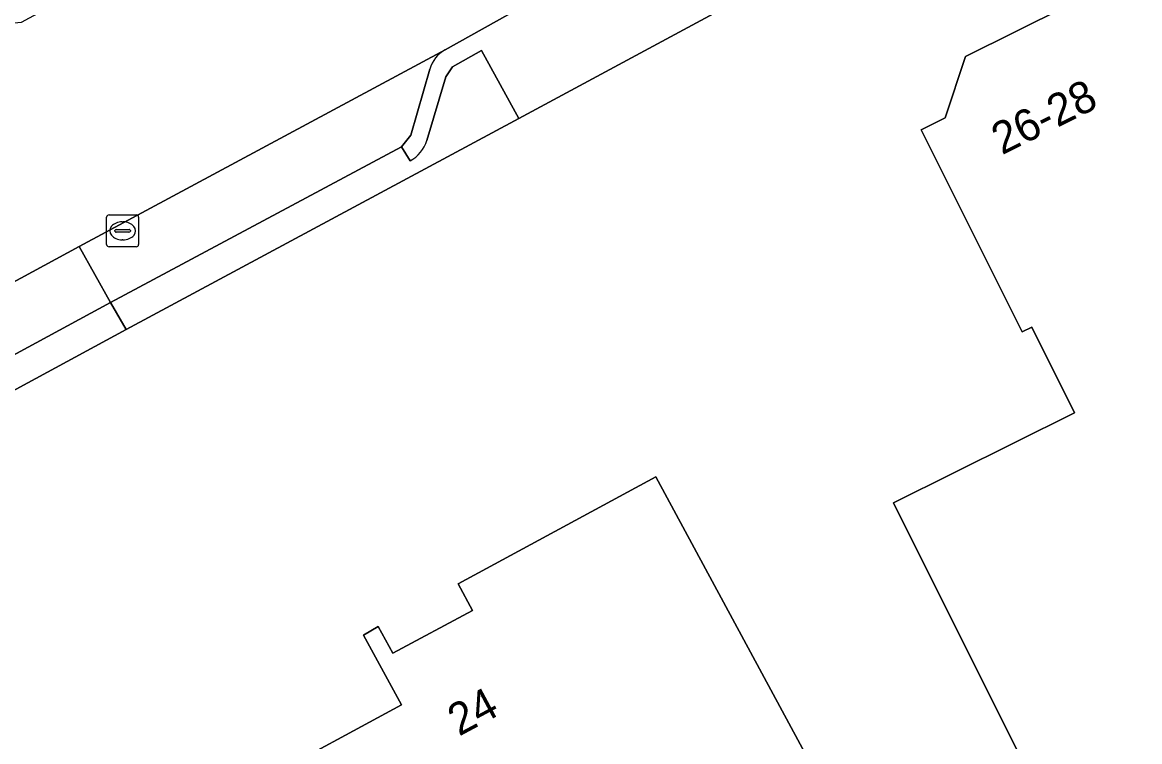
# Model space of a CAD drawing. Extents: x 158455 to 159797, y 387218 to 388672.
# Drawn here: x 158924.81 to 158959.76, y 387547.34 to 387569.84 of the extents above; entities that cross this region are included whole.
import ezdxf

# ---------------------------------------------------------------- set-up
doc = ezdxf.new("R2010")
doc.units = 0
for name, color, linetype in [('IMGEO_Erf', 7, 'Continuous'), ('IMGEO_Kolk', 7, 'Continuous'), ('IMGEO_Pand', 7, 'Continuous'), ('IMGEO_Pand_nummerreeks', 7, 'Continuous'), ('IMGEO_Parkeervlak_open', 7, 'Continuous'), ('IMGEO_Rijbaan_lokaal_gesloten', 7, 'Continuous'), ('IMGEO_Voetpad_open', 7, 'Continuous')]:
    doc.layers.add(name, color=color, linetype=linetype)

msp = doc.modelspace()

# ---------------------------------------------------------------- linework, layer by layer
at = {"layer": 'IMGEO_Erf'}
for points in [[(158990.195, 387540.846), (158986.374, 387548.51), (158995.069, 387552.858), (158993.663, 387555.669), (158984.967, 387551.32), (158980.49, 387560.322), (158989.066, 387564.615), (158974.258, 387594.339), (158982.888, 387598.642), (158969.841, 387624.709), (158951.609, 387615.644), (158945.355, 387612.535), (158947.378, 387608.501), (158947.594, 387608.591), (158962.13, 387578.938), (158957.303, 387576.367), (158957.461, 387576.099), (158949.423, 387571.741), (158940.337, 387566.834), (158928.053, 387560.231), (158922.139, 387557.033), (158911.263, 387551.149), (158905.98, 387548.289), (158895.605, 387542.69)], [(158961.6, 387535.718), (158952.059, 387554.806), (158957.728, 387557.622), (158956.386, 387560.305), (158956.09, 387560.157), (158952.931, 387566.476), (158953.678, 387566.859), (158954.312, 387568.777), (158960.613, 387571.916), (158964.251, 387564.592), (158968.455, 387566.688), (158969.322, 387564.904), (158970.358, 387562.77), (158984.643, 387534.149)], [(158932.278, 387546.114), (158936.668, 387548.492), (158935.479, 387550.673), (158935.945, 387550.939), (158936.397, 387550.104), (158938.894, 387551.445), (158938.442, 387552.28), (158944.623, 387555.621), (158956.691, 387533.271)]]:
    msp.add_lwpolyline(points, dxfattribs=at)
at = {"layer": 'IMGEO_Kolk'}
for p, q in [((158927.445, 387562.895), (158927.445, 387563.747)), ((158927.52, 387563.821), (158928.372, 387563.821)), ((158928.446, 387563.747), (158928.446, 387562.895)), ((158927.704, 387563.315), (158927.704, 387563.327)), ((158927.747, 387563.364), (158928.145, 387563.364)), ((158927.933, 387563.601), (158927.958, 387563.601)), ((158928.188, 387563.327), (158928.188, 387563.315)), ((158928.142, 387563.278), (158927.744, 387563.278)), ((158927.956, 387563.041), (158927.931, 387563.041)), ((158928.372, 387562.821), (158927.52, 387562.821))]:
    msp.add_line(p, q, dxfattribs=at)
for points in [[(158927.445, 387562.895), (158927.445, 387563.747)], [(158927.52, 387563.821), (158928.372, 387563.821)], [(158928.446, 387563.747), (158928.446, 387562.895)], [(158928.372, 387562.821), (158927.52, 387562.821)]]:
    msp.add_lwpolyline(points, dxfattribs=at)
for centre, radius, start, end in [((158927.522, 387563.745), 0.0765, 91.552, 178.448), ((158927.522, 387563.745), 0.0765, 91.552, 178.448), ((158928.37, 387563.745), 0.0765, 1.552, 88.448), ((158928.37, 387563.745), 0.0765, 1.552, 88.448), ((158927.744, 387563.324), 0.0403, 85.8775, 175.7526), ((158927.741, 387563.314), 0.0366, 178.938, 274.7102), ((158928.145, 387563.321), 0.043, 264.8664, 352.4533), ((158928.149, 387563.326), 0.0386, 1.7309, 96.639), ((158927.522, 387562.897), 0.0765, 181.552, 268.448), ((158927.522, 387562.897), 0.0765, 181.552, 268.448), ((158928.37, 387562.897), 0.0765, 271.552, 358.448), ((158928.37, 387562.897), 0.0765, 271.552, 358.448)]:
    msp.add_arc(centre, radius, start, end, dxfattribs=at)
for centre, major_axis, ratio, start_param, end_param in [((158927.932, 387563.321), (-0.387, 0.002), 0.722429, 4.712389, 7.853982), ((158927.957, 387563.321), (-0.39, 0.002), 0.717154, 1.570796, 4.712389)]:
    msp.add_ellipse(centre, major_axis=major_axis, ratio=ratio, start_param=start_param, end_param=end_param, dxfattribs=at)
at = {"layer": 'IMGEO_Pand'}
for points in [[(158968.455, 387566.688), (158964.251, 387564.592), (158960.613, 387571.916), (158954.312, 387568.777), (158953.678, 387566.859), (158952.931, 387566.476), (158956.09, 387560.157), (158956.386, 387560.305), (158957.728, 387557.622), (158952.059, 387554.806), (158961.6, 387535.718), (158956.691, 387533.271), (158962.688, 387522.246), (158980.248, 387531.766), (158984.643, 387534.149), (158970.358, 387562.77), (158969.322, 387564.904)], [(158956.691, 387533.271), (158944.623, 387555.621), (158938.442, 387552.28), (158938.894, 387551.445), (158936.397, 387550.104), (158935.945, 387550.939), (158935.479, 387550.673), (158936.668, 387548.492), (158932.278, 387546.114), (158934.656, 387541.716), (158944.167, 387524.127), (158939.76, 387521.739), (158944.753, 387512.524), (158962.688, 387522.246)]]:
    msp.add_lwpolyline(points, close=True, dxfattribs=at)
at = {"layer": 'IMGEO_Parkeervlak_open'}
for points in [[(158938.034, 387568.981), (158926.582, 387562.826), (158927.57, 387561.08), (158936.67, 387565.944)], [(158936.67, 387565.944), (158936.965, 387566.315), (158937.553, 387568.382)]]:
    msp.add_lwpolyline(points, dxfattribs=at)
msp.add_arc((158938.513, 387568.104), 0.999, 118.6331, 163.8376, dxfattribs=at)
at = {"layer": 'IMGEO_Rijbaan_lokaal_gesloten'}
for points in [[(158938.034, 387568.981), (158945.261, 387573.028), (158942.09, 387579.183), (158938.179, 387577.074), (158925.645, 387570.477), (158925.408, 387570.184), (158924.776, 387569.835), (158924.362, 387569.798), (158917.496, 387565.904), (158913.917, 387563.975), (158901.619, 387557.339), (158893.251, 387552.841), (158888.915, 387550.505), (158883.827, 387547.727), (158879.639, 387545.462), (158872.408, 387541.551), (158867.599, 387538.947), (158860.225, 387535.032), (158859.898, 387534.793), (158848.286, 387528.465), (158847.453, 387527.845), (158846.663, 387527.069), (158846.092, 387526.338), (158846.011, 387526.246)], [(158854.513, 387523.859), (158856.71, 387525.049), (158882.979, 387539.241), (158886.59, 387541.192), (158888.726, 387542.365), (158894.162, 387545.301), (158896.816, 387546.723), (158904.517, 387550.876), (158909.82, 387553.755), (158920.733, 387559.66), (158926.582, 387562.826), (158938.034, 387568.981)]]:
    msp.add_lwpolyline(points, dxfattribs=at)
at = {"layer": 'IMGEO_Voetpad_open'}
for points in [[(158949.099, 387575.785), (158947.87, 387574.681), (158946.764, 387573.87), (158945.261, 387573.028), (158938.034, 387568.981)], [(158937.463, 387566.15), (158938.052, 387568.136), (158938.266, 387568.45), (158939.168, 387568.967), (158940.337, 387566.834), (158949.423, 387571.741)], [(158936.937, 387565.514), (158936.67, 387565.944), (158927.57, 387561.08), (158928.053, 387560.231), (158940.337, 387566.834), (158939.168, 387568.967), (158938.266, 387568.45), (158938.052, 387568.136), (158937.463, 387566.15)], [(158937.553, 387568.382), (158936.965, 387566.315), (158936.67, 387565.944), (158936.937, 387565.514)]]:
    msp.add_lwpolyline(points, dxfattribs=at)
for points in [[(158920.733, 387559.66), (158921.674, 387557.885), (158927.57, 387561.08), (158926.582, 387562.826)], [(158921.674, 387557.885), (158922.139, 387557.033), (158928.053, 387560.231), (158927.57, 387561.08)]]:
    msp.add_lwpolyline(points, close=True, dxfattribs=at)
for centre, radius, start, end in [((158938.513, 387568.104), 0.999, 118.6331, 163.8376), ((158936.463, 387566.441), 1.041, 297.0568, 343.7587), ((158936.463, 387566.441), 1.041, 297.0568, 343.7587)]:
    msp.add_arc(centre, radius, start, end, dxfattribs=at)

# ---------------------------------------------------------------- texts
at = {"layer": 'IMGEO_Pand_nummerreeks'}
for s, rotation, p in [('26-28', 26.4797, (158955.456, 387565.683)), ('24', 28.2378, (158938.47, 387547.494))]:
    msp.add_text(s, height=1, rotation=rotation, dxfattribs=at).set_placement(p)

doc.saveas('drawing.dxf')
